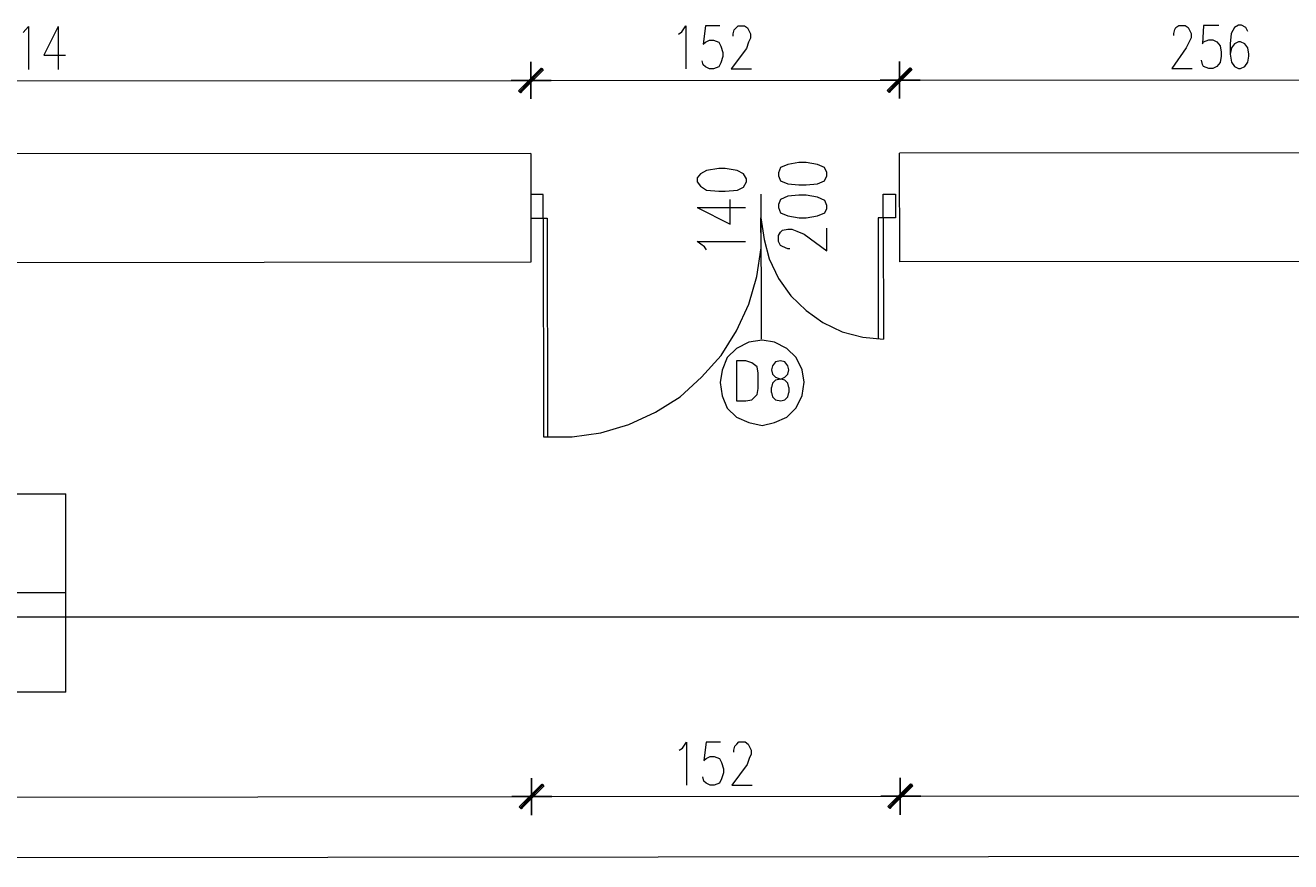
# Model space of a CAD drawing. Header units: inches. Extents: x -5850 to 5646, y 8947 to 13007.
# Tile 432 of 548: x -2668 to -2148, y 11742 to 12086. Entities that reach past the tile are written whole.
import ezdxf

# ---------------------------------------------------------------- set-up
doc = ezdxf.new("R2010")
doc.units = ezdxf.units.IN
doc.header["$MEASUREMENT"] = 0
for name, color, linetype in [('at_Entity', 7, 'Continuous'), ('at_Rect', 7, 'Continuous'), ('at_Solid', 7, 'Continuous')]:
    doc.layers.add(name, color=color, linetype=linetype)
doc.dimstyles.get("Standard").update_dxf_attribs({"dimtxt": 4, "dimasz": 0.18, "dimexe": 0.18, "dimexo": 0.0625, "dimgap": 0.09, "dimtad": 0, "dimtih": 1, "dimtoh": 1, "dimdec": 0, "dimzin": 0, "dimdsep": 46, "dimtxsty": 'Standard', "dimcen": 0.09, "dimadec": 0, "dimazin": 0, "dimtfac": 1, "dimtdec": 0, "dimtofl": 0, "dimtmove": 0, "dimatfit": 3, "dimfxl": 1, "dimtolj": 1, "dimtzin": 0, "dimarcsym": 0})

# ---------------------------------------------------------------- blocks, each defined once
blk = doc.blocks.new('*D9')
at = {"color": 0, "lineweight": -2, "transparency": 16777216}
for p, q in [((-4503.28, 11842.1), (-3006.69, 11842.59)), ((-1496.58, 11843.08), (-2993.17, 11842.59)), ((-1496.37, 11768.14), (-1496.4, 11843.26)), ((-4503.44, 11767.15), (-4503.46, 11842.28))]:
    blk.add_line(p, q, dxfattribs=at)
at = {"color": 0, "transparency": 16777216}
for points in [[(-1496.58, 11843.05), (-1496.58, 11843.11), (-1496.4, 11843.08)], [(-4503.28, 11842.13), (-4503.28, 11842.07), (-4503.46, 11842.1)]]:
    blk.add_solid(points, dxfattribs=at)
at = {"layer": 'Defpoints', "color": 0, "transparency": 16777216}
for p in [(-1496.4, 11843.08), (-4503.44, 11767.09), (-1496.37, 11768.08)]:
    blk.add_point(p, dxfattribs=at)
at = {"color": 0, "lineweight": 20, "transparency": 16777216, "insert": (-2999.93, 11842.59), "char_height": 4, "attachment_point": 5}
blk.add_mtext('\\A1;3007', dxfattribs=at)

msp = doc.modelspace()

# ---------------------------------------------------------------- hatches: boundary and pattern name
at = {"layer": 'at_Solid', "lineweight": 20}
for points in [[(-2455.9, 12068.4), (-2464.34, 12058.26), (-2465.18, 12059.1)], [(-2465.18, 12059.1), (-2464.34, 12058.26), (-2455.47, 12068.4)], [(-2455.05, 12067.56), (-2455.9, 12068.4), (-2464.34, 12058.26)], [(-2464.34, 12058.26), (-2455.47, 12068.4), (-2455.05, 12067.56)], [(-2304.25, 12068.54), (-2312.7, 12058.39), (-2313.54, 12059.24)], [(-2313.54, 12059.24), (-2312.7, 12058.39), (-2303.83, 12068.54)], [(-2303.41, 12067.7), (-2304.25, 12068.54), (-2312.7, 12058.39)], [(-2312.7, 12058.39), (-2303.83, 12068.54), (-2303.41, 12067.7)], [(-2455.63, 11773.99), (-2464.07, 11763.85), (-2464.92, 11764.69)], [(-2464.92, 11764.69), (-2464.07, 11763.85), (-2455.21, 11773.99)], [(-2454.79, 11773.15), (-2455.63, 11773.99), (-2464.07, 11763.85)], [(-2464.07, 11763.85), (-2455.21, 11773.99), (-2454.79, 11773.15)], [(-2303.99, 11774.12), (-2312.43, 11763.98), (-2313.28, 11764.83)], [(-2313.28, 11764.83), (-2312.43, 11763.98), (-2303.57, 11774.12)], [(-2303.15, 11773.28), (-2303.99, 11774.12), (-2312.43, 11763.98)], [(-2312.43, 11763.98), (-2303.57, 11774.12), (-2303.15, 11773.28)]]:
    msp.add_hatch(color=7, dxfattribs=at).paths.add_polyline_path(points)

# ---------------------------------------------------------------- linework, layer by layer
at = {"layer": 'at_Entity', "color": 7, "lineweight": 20}
for p, q in [((-2668.8, 12083), (-2666.69, 12085.53)), ((-2666.69, 12085.53), (-2666.67, 12067.79)), ((-2654.44, 12085.54), (-2660.34, 12073.71)), ((-2654.44, 12085.54), (-2654.42, 12067.81)), ((-2399.31, 12082.39), (-2398.04, 12083.24)), ((-2398.04, 12083.24), (-2396.36, 12085.77)), ((-2396.36, 12085.77), (-2396.34, 12068.04)), ((-2388.33, 12085.78), (-2389.17, 12078.18)), ((-2382.42, 12085.79), (-2388.33, 12085.78)), ((-2376.92, 12082.41), (-2376.5, 12084.1)), ((-2376.92, 12081.56), (-2376.92, 12082.41)), ((-2376.5, 12084.1), (-2375.66, 12084.95)), ((-2375.66, 12084.95), (-2374.81, 12085.79)), ((-2374.81, 12085.79), (-2372.28, 12085.8)), ((-2372.28, 12085.8), (-2371.01, 12084.96)), ((-2371.01, 12084.96), (-2370.59, 12084.11)), ((-2370.59, 12084.11), (-2369.74, 12082.42)), ((-2369.74, 12082.42), (-2369.74, 12080.73)), ((-2195.71, 12082.57), (-2195.29, 12084.26)), ((-2195.71, 12081.73), (-2195.71, 12082.57)), ((-2195.29, 12084.26), (-2194.87, 12085.11)), ((-2194.87, 12085.11), (-2193.6, 12085.96)), ((-2193.6, 12085.96), (-2191.07, 12085.96)), ((-2191.07, 12085.96), (-2189.8, 12085.12)), ((-2189.8, 12085.12), (-2189.38, 12084.27)), ((-2189.38, 12084.27), (-2188.53, 12082.58)), ((-2188.53, 12082.58), (-2188.53, 12080.89)), ((-2183.47, 12085.96), (-2183.88, 12078.36)), ((-2177.13, 12085.97), (-2183.47, 12085.96)), ((-2172.06, 12082.6), (-2172.48, 12078.37)), ((-2170.79, 12085.13), (-2172.06, 12082.6)), ((-2169.1, 12085.98), (-2170.79, 12085.13)), ((-2167.84, 12085.98), (-2169.1, 12085.98)), ((-2166.14, 12085.14), (-2167.84, 12085.98)), ((-2165.3, 12083.45), (-2166.14, 12085.14)), ((-2389.17, 12078.18), (-2388.32, 12079.02)), ((-2388.32, 12079.02), (-2386.63, 12079.87)), ((-2386.63, 12079.87), (-2384.94, 12079.87)), ((-2384.94, 12079.87), (-2382.83, 12079.03)), ((-2382.83, 12079.03), (-2381.98, 12077.34)), ((-2381.98, 12077.34), (-2381.14, 12074.81)), ((-2370.58, 12079.04), (-2371.43, 12076.5)), ((-2369.74, 12080.73), (-2370.58, 12079.04)), ((-2190.64, 12076.66), (-2196.54, 12068.21)), ((-2189.37, 12079.2), (-2190.64, 12076.66)), ((-2188.53, 12080.89), (-2189.37, 12079.2)), ((-2183.88, 12078.36), (-2183.46, 12079.21)), ((-2183.46, 12079.21), (-2181.35, 12080.06)), ((-2181.35, 12080.06), (-2179.66, 12080.06)), ((-2179.66, 12080.06), (-2177.97, 12079.21)), ((-2177.97, 12079.21), (-2176.7, 12077.52)), ((-2176.7, 12077.52), (-2176.27, 12074.99)), ((-2172.48, 12078.37), (-2172.48, 12074.15)), ((-2172.05, 12076.68), (-2172.48, 12074.15)), ((-2170.78, 12078.38), (-2172.05, 12076.68)), ((-2169.09, 12079.22), (-2170.78, 12078.38)), ((-2168.25, 12079.22), (-2169.09, 12079.22)), ((-2166.56, 12078.38), (-2168.25, 12079.22)), ((-2165.3, 12076.68), (-2166.56, 12078.38)), ((-2164.87, 12074.15), (-2165.3, 12076.68)), ((-2660.34, 12073.71), (-2651.47, 12073.72)), ((-2389.16, 12069.73), (-2389.59, 12071.42)), ((-2381.14, 12073.12), (-2381.98, 12070.58)), ((-2381.14, 12074.81), (-2381.14, 12073.12)), ((-2371.43, 12076.5), (-2377.75, 12068.05)), ((-2183.87, 12069.92), (-2184.3, 12071.6)), ((-2176.27, 12073.3), (-2176.69, 12070.76)), ((-2176.27, 12074.99), (-2176.27, 12073.3)), ((-2172.48, 12074.15), (-2172.05, 12070.77)), ((-2165.29, 12070.77), (-2164.87, 12073.31)), ((-2164.87, 12073.31), (-2164.87, 12074.15)), ((-2465.18, 12059.1), (-2455.9, 12068.4)), ((-2455.47, 12068.4), (-2465.18, 12059.1)), ((-2464.76, 12058.68), (-2455.47, 12067.98)), ((-2455.47, 12067.98), (-2464.76, 12058.68)), ((-2455.9, 12068.4), (-2464.34, 12058.26)), ((-2455.9, 12068.4), (-2464.34, 12058.26)), ((-2464.34, 12058.26), (-2455.47, 12068.4)), ((-2464.34, 12058.26), (-2455.47, 12068.4)), ((-2464.34, 12058.26), (-2455.05, 12067.56)), ((-2455.05, 12067.56), (-2464.34, 12058.26)), ((-2460.13, 12070.93), (-2460.11, 12055.73)), ((-2460.11, 12055.73), (-2460.13, 12070.93)), ((-2455.05, 12067.56), (-2455.9, 12068.4)), ((-2455.47, 12068.4), (-2455.05, 12067.56)), ((-2388.31, 12068.89), (-2389.16, 12069.73)), ((-2386.62, 12068.04), (-2388.31, 12068.89)), ((-2384.93, 12068.05), (-2386.62, 12068.04)), ((-2382.82, 12068.89), (-2384.93, 12068.05)), ((-2381.98, 12070.58), (-2382.82, 12068.89)), ((-2377.75, 12068.05), (-2369.31, 12068.06)), ((-2313.54, 12059.24), (-2304.25, 12068.54)), ((-2303.83, 12068.54), (-2313.54, 12059.24)), ((-2313.12, 12058.81), (-2303.83, 12068.12)), ((-2303.41, 12068.12), (-2313.12, 12058.81)), ((-2304.25, 12068.54), (-2312.7, 12058.39)), ((-2304.25, 12068.54), (-2312.7, 12058.39)), ((-2312.7, 12058.39), (-2303.83, 12068.54)), ((-2312.7, 12058.39), (-2303.83, 12068.54)), ((-2312.7, 12058.39), (-2303.41, 12067.7)), ((-2303.41, 12067.7), (-2312.7, 12058.39)), ((-2308.48, 12071.07), (-2308.47, 12055.86)), ((-2308.47, 12055.86), (-2308.48, 12071.07)), ((-2303.41, 12067.7), (-2304.25, 12068.54)), ((-2303.83, 12068.54), (-2303.41, 12067.7)), ((-2196.54, 12068.21), (-2188.1, 12068.22)), ((-2183.45, 12069.07), (-2183.87, 12069.92)), ((-2181.34, 12068.23), (-2183.45, 12069.07)), ((-2179.65, 12068.23), (-2181.34, 12068.23)), ((-2177.96, 12069.07), (-2179.65, 12068.23)), ((-2176.69, 12070.76), (-2177.96, 12069.07)), ((-2172.05, 12070.77), (-2170.78, 12069.08)), ((-2170.78, 12069.08), (-2169.09, 12068.24)), ((-2169.09, 12068.24), (-2168.24, 12068.24)), ((-2168.24, 12068.24), (-2166.55, 12069.08)), ((-2166.55, 12069.08), (-2165.29, 12070.77)), ((-2867.31, 12062.96), (-2465.61, 12063.32)), ((-2468.14, 12063.32), (-2451.67, 12063.34)), ((-2451.67, 12063.34), (-2468.14, 12063.32)), ((-2454.63, 12063.33), (-2313.97, 12063.46)), ((-2316.5, 12063.46), (-2300.03, 12063.47)), ((-2300.03, 12063.47), (-2316.5, 12063.46)), ((-2302.56, 12063.47), (-2058.42, 12063.69)), ((-2464.34, 12058.26), (-2465.18, 12059.1)), ((-2465.18, 12059.1), (-2464.34, 12058.26)), ((-2312.7, 12058.39), (-2313.54, 12059.24)), ((-2313.54, 12059.24), (-2312.7, 12058.39)), ((-2460.09, 12033.34), (-2873.19, 12032.97)), ((-2460.09, 12033.34), (-2460.05, 11988.57)), ((-2052.9, 12033.7), (-2308.45, 12033.47)), ((-2308.41, 11988.7), (-2308.45, 12033.47)), ((-2390.39, 12024.95), (-2391.65, 12023.26)), ((-2387.85, 12026.23), (-2390.39, 12024.95)), ((-2382.78, 12027.07), (-2387.85, 12026.23)), ((-2380.25, 12027.07), (-2382.78, 12027.07)), ((-2375.18, 12026.24), (-2380.25, 12027.07)), ((-2372.64, 12024.97), (-2375.18, 12026.24)), ((-2371.38, 12022.86), (-2372.64, 12024.97)), ((-2357.44, 12027.52), (-2358.28, 12025.4)), ((-2358.28, 12025.4), (-2358.28, 12024.14)), ((-2354.48, 12028.79), (-2357.44, 12027.52)), ((-2349.84, 12029.64), (-2354.48, 12028.79)), ((-2346.88, 12029.64), (-2349.84, 12029.64)), ((-2342.24, 12028.8), (-2346.88, 12029.64)), ((-2339.27, 12027.54), (-2342.24, 12028.8)), ((-2338.43, 12025.42), (-2339.27, 12027.54)), ((-2338.43, 12024.16), (-2338.43, 12025.42)), ((-2391.65, 12023.26), (-2391.65, 12021.58)), ((-2391.65, 12021.58), (-2390.38, 12019.88)), ((-2390.38, 12019.88), (-2387.84, 12018.2)), ((-2375.17, 12018.21), (-2372.64, 12019.48)), ((-2372.64, 12019.48), (-2371.38, 12021.6)), ((-2371.38, 12021.6), (-2371.38, 12022.86)), ((-2358.28, 12024.14), (-2357.44, 12022.03)), ((-2357.44, 12022.03), (-2354.48, 12020.76)), ((-2354.48, 12020.76), (-2349.83, 12020.34)), ((-2349.83, 12020.34), (-2346.87, 12020.35)), ((-2346.87, 12020.35), (-2342.23, 12020.77)), ((-2342.23, 12020.77), (-2339.27, 12022.04)), ((-2339.27, 12022.04), (-2338.43, 12024.16)), ((-2455.01, 12016.45), (-2460.08, 12016.45)), ((-2460.08, 12016.45), (-2460.07, 12006.73)), ((-2455, 12006.73), (-2455.01, 12016.45)), ((-2387.84, 12018.2), (-2382.77, 12017.78)), ((-2382.77, 12017.78), (-2380.24, 12017.78)), ((-2380.24, 12017.78), (-2375.17, 12018.21)), ((-2378.12, 12004.27), (-2378.13, 12014.41)), ((-2365.46, 12016.53), (-2365.4, 11956.97)), ((-2357.43, 12014.43), (-2358.27, 12012.31)), ((-2354.47, 12015.69), (-2357.43, 12014.43)), ((-2349.83, 12016.12), (-2354.47, 12015.69)), ((-2346.87, 12016.12), (-2349.83, 12016.12)), ((-2342.22, 12015.28), (-2346.87, 12016.12)), ((-2339.26, 12014.02), (-2342.22, 12015.28)), ((-2315.18, 12006.86), (-2315.19, 12016.58)), ((-2315.19, 12016.58), (-2310.12, 12016.58)), ((-2310.12, 12016.58), (-2310.11, 12006.86)), ((-2391.64, 12011.02), (-2371.79, 12011.03)), ((-2391.64, 12011.02), (-2378.12, 12004.27)), ((-2358.27, 12012.31), (-2358.27, 12011.05)), ((-2358.27, 12011.05), (-2357.43, 12008.93)), ((-2357.43, 12008.93), (-2354.46, 12007.67)), ((-2342.22, 12007.68), (-2339.26, 12008.95)), ((-2338.42, 12011.91), (-2339.26, 12014.02)), ((-2339.26, 12008.95), (-2338.42, 12010.64)), ((-2338.42, 12010.64), (-2338.42, 12011.91)), ((-2460.07, 12006.73), (-2453.31, 12006.73)), ((-2455, 12006.73), (-2454.92, 11916.76)), ((-2453.31, 12006.73), (-2453.22, 11916.76)), ((-2365.44, 11994.57), (-2365.45, 12006.81)), ((-2365.45, 12006.81), (-2364.17, 11997.95)), ((-2354.46, 12007.67), (-2349.82, 12006.83)), ((-2349.82, 12006.83), (-2346.86, 12006.83)), ((-2346.86, 12006.83), (-2342.22, 12007.68)), ((-2310.11, 12006.86), (-2317.3, 12006.85)), ((-2317.3, 12006.85), (-2317.25, 11957.01)), ((-2315.18, 12006.86), (-2315.14, 11957.01)), ((-2358.26, 11999.64), (-2357.42, 12000.91)), ((-2358.26, 11997.1), (-2358.26, 11999.64)), ((-2357.42, 12000.91), (-2356.57, 12001.75)), ((-2356.57, 12001.75), (-2354.46, 12002.18)), ((-2354.46, 12002.18), (-2352.77, 12002.18)), ((-2352.77, 12002.18), (-2350.66, 12001.34)), ((-2350.66, 12001.34), (-2347.7, 12000.07)), ((-2347.7, 12000.07), (-2338.4, 11993.32)), ((-2338.4, 11993.32), (-2338.41, 12002.61)), ((-2391.63, 11997.07), (-2371.77, 11997.09)), ((-2388.67, 11994.96), (-2391.63, 11997.07)), ((-2387.82, 11993.7), (-2388.67, 11994.96)), ((-2367.12, 11982.74), (-2365.44, 11994.57)), ((-2364.17, 11997.95), (-2362.05, 11989.92)), ((-2357.41, 11995.42), (-2358.26, 11997.1)), ((-2356.57, 11994.99), (-2357.41, 11995.42)), ((-2354.45, 11994.15), (-2356.57, 11994.99)), ((-2353.61, 11994.15), (-2354.45, 11994.15)), ((-2460.05, 11988.57), (-2983.82, 11988.1)), ((-2362.05, 11989.92), (-2358.24, 11981.9)), ((-1918.96, 11989.05), (-2308.41, 11988.7)), ((-2370.49, 11971.33), (-2367.12, 11982.74)), ((-2358.24, 11981.9), (-2353.17, 11974.72)), ((-2353.17, 11974.72), (-2346.83, 11968.81)), ((-2375.55, 11960.34), (-2370.49, 11971.33)), ((-2346.83, 11968.81), (-2340.07, 11963.75)), ((-2340.07, 11963.75), (-2332.04, 11959.96)), ((-2381.87, 11950.2), (-2375.55, 11960.34)), ((-2332.04, 11959.96), (-2323.59, 11957.85)), ((-2323.59, 11957.85), (-2315.14, 11957.01)), ((-2375.54, 11953.16), (-2379.34, 11949.36)), ((-2370.47, 11955.7), (-2375.54, 11953.16)), ((-2364.98, 11956.55), (-2370.47, 11955.7)), ((-2359.91, 11955.71), (-2364.98, 11956.55)), ((-2354.84, 11953.18), (-2359.91, 11955.71)), ((-2351.04, 11949.38), (-2354.84, 11953.18)), ((-2389.89, 11941.32), (-2381.87, 11950.2)), ((-2379.34, 11949.36), (-2381.44, 11944.29)), ((-2371.73, 11948.1), (-2375.53, 11948.09)), ((-2375.53, 11948.09), (-2375.52, 11931.62)), ((-2369.2, 11947.25), (-2371.73, 11948.1)), ((-2367.08, 11945.56), (-2369.2, 11947.25)), ((-2359.48, 11947.68), (-2360.75, 11945.99)), ((-2357.37, 11948.11), (-2359.48, 11947.68)), ((-2355.68, 11947.69), (-2357.37, 11948.11)), ((-2354.41, 11946), (-2355.68, 11947.69)), ((-2348.5, 11944.32), (-2351.04, 11949.38)), ((-2398.75, 11933.29), (-2389.89, 11941.32)), ((-2381.44, 11944.29), (-2382.28, 11939.22)), ((-2366.66, 11943.03), (-2367.08, 11945.56)), ((-2366.65, 11936.69), (-2366.66, 11943.03)), ((-2360.75, 11945.99), (-2361.17, 11944.3)), ((-2361.17, 11944.3), (-2360.75, 11942.61)), ((-2360.75, 11942.61), (-2359.47, 11941.34)), ((-2359.47, 11941.34), (-2357.36, 11940.5)), ((-2357.36, 11940.5), (-2355.68, 11941.35)), ((-2355.68, 11941.35), (-2354.41, 11942.62)), ((-2353.99, 11944.31), (-2354.41, 11946)), ((-2354.41, 11942.62), (-2353.99, 11944.31)), ((-2347.65, 11939.25), (-2348.5, 11944.32)), ((-2382.28, 11939.22), (-2381.43, 11933.72)), ((-2367.07, 11934.16), (-2366.65, 11936.69)), ((-2360.74, 11938.81), (-2361.17, 11937.12)), ((-2361.16, 11935.01), (-2361.17, 11937.12)), ((-2359.47, 11940.08), (-2360.74, 11938.81)), ((-2357.36, 11940.5), (-2359.47, 11940.08)), ((-2355.67, 11940.08), (-2357.36, 11940.5)), ((-2354.4, 11938.82), (-2355.67, 11940.08)), ((-2353.98, 11937.13), (-2354.4, 11938.82)), ((-2353.98, 11937.13), (-2353.98, 11935.01)), ((-2348.49, 11933.75), (-2347.65, 11939.25)), ((-2408.88, 11926.94), (-2398.75, 11933.29)), ((-2381.43, 11933.72), (-2379.32, 11928.66)), ((-2375.52, 11931.62), (-2371.72, 11931.62)), ((-2371.72, 11931.62), (-2369.18, 11932.05)), ((-2369.18, 11932.05), (-2367.07, 11934.16)), ((-2361.16, 11935.01), (-2360.74, 11933.32)), ((-2360.74, 11933.32), (-2359.47, 11932.05)), ((-2359.47, 11932.05), (-2357.36, 11931.63)), ((-2357.36, 11931.63), (-2355.67, 11932.06)), ((-2355.67, 11932.06), (-2354.4, 11933.32)), ((-2354.4, 11933.32), (-2353.98, 11935.01)), ((-2351.02, 11928.68), (-2348.49, 11933.75)), ((-2419.86, 11921.86), (-2408.88, 11926.94)), ((-2379.32, 11928.66), (-2375.51, 11924.86)), ((-2354.81, 11924.88), (-2351.02, 11928.68)), ((-2431.26, 11918.47), (-2419.86, 11921.86)), ((-2375.51, 11924.86), (-2370.44, 11922.75)), ((-2370.44, 11922.75), (-2364.95, 11921.49)), ((-2364.95, 11921.49), (-2359.88, 11922.76)), ((-2359.88, 11922.76), (-2354.81, 11924.88)), ((-2454.92, 11916.76), (-2443.09, 11916.77)), ((-2443.09, 11916.77), (-2431.26, 11918.47)), ((-2907.67, 11852.57), (-2651.28, 11852.8)), ((-2397.78, 11788.82), (-2396.09, 11791.36)), ((-2396.09, 11791.36), (-2396.08, 11773.62)), ((-2388.06, 11791.37), (-2388.9, 11783.76)), ((-2382.15, 11791.37), (-2388.06, 11791.37)), ((-2376.24, 11789.69), (-2375.39, 11790.54)), ((-2375.39, 11790.54), (-2374.55, 11791.38)), ((-2374.55, 11791.38), (-2372.01, 11791.38)), ((-2372.01, 11791.38), (-2370.75, 11790.54)), ((-2370.75, 11790.54), (-2370.32, 11789.7)), ((-2399.05, 11787.98), (-2397.78, 11788.82)), ((-2388.06, 11784.61), (-2386.37, 11785.46)), ((-2386.37, 11785.46), (-2384.68, 11785.46)), ((-2384.68, 11785.46), (-2382.56, 11784.62)), ((-2376.66, 11788), (-2376.24, 11789.69)), ((-2376.66, 11787.16), (-2376.66, 11788)), ((-2370.32, 11789.7), (-2369.47, 11788.01)), ((-2369.47, 11786.32), (-2370.32, 11784.63)), ((-2369.47, 11788.01), (-2369.47, 11786.32)), ((-2388.9, 11783.76), (-2388.06, 11784.61)), ((-2382.56, 11784.62), (-2381.72, 11782.93)), ((-2381.72, 11782.93), (-2380.88, 11780.4)), ((-2380.88, 11780.4), (-2380.88, 11778.71)), ((-2371.16, 11782.09), (-2377.49, 11773.64)), ((-2370.32, 11784.63), (-2371.16, 11782.09)), ((-2459.86, 11776.52), (-2459.85, 11761.31)), ((-2459.85, 11761.31), (-2459.86, 11776.52)), ((-2388.9, 11775.32), (-2389.32, 11777.01)), ((-2388.05, 11774.47), (-2388.9, 11775.32)), ((-2381.72, 11776.17), (-2382.56, 11774.48)), ((-2380.88, 11778.71), (-2381.72, 11776.17)), ((-2308.22, 11776.66), (-2308.21, 11761.45)), ((-2308.21, 11761.45), (-2308.22, 11776.66)), ((-2464.92, 11764.69), (-2455.63, 11773.99)), ((-2455.21, 11773.99), (-2464.92, 11764.69)), ((-2464.5, 11764.27), (-2455.21, 11773.57)), ((-2455.21, 11773.57), (-2464.5, 11764.27)), ((-2455.63, 11773.99), (-2464.07, 11763.85)), ((-2455.63, 11773.99), (-2464.07, 11763.85)), ((-2464.07, 11763.85), (-2455.21, 11773.99)), ((-2464.07, 11763.85), (-2455.21, 11773.99)), ((-2464.07, 11763.85), (-2454.79, 11773.15)), ((-2454.79, 11773.15), (-2464.07, 11763.85)), ((-2454.79, 11773.15), (-2455.63, 11773.99)), ((-2455.21, 11773.99), (-2454.79, 11773.15)), ((-2386.36, 11773.63), (-2388.05, 11774.47)), ((-2384.67, 11773.63), (-2386.36, 11773.63)), ((-2382.56, 11774.48), (-2384.67, 11773.63)), ((-2377.49, 11773.64), (-2369.04, 11773.65)), ((-2313.28, 11764.83), (-2303.99, 11774.12)), ((-2303.57, 11774.12), (-2313.28, 11764.83)), ((-2312.85, 11764.4), (-2303.57, 11773.71)), ((-2303.15, 11773.71), (-2312.85, 11764.4)), ((-2303.99, 11774.12), (-2312.43, 11763.98)), ((-2303.99, 11774.12), (-2312.43, 11763.98)), ((-2312.43, 11763.98), (-2303.57, 11774.12)), ((-2312.43, 11763.98), (-2303.57, 11774.12)), ((-2312.43, 11763.98), (-2303.15, 11773.28)), ((-2303.15, 11773.28), (-2312.43, 11763.98)), ((-2303.15, 11773.28), (-2303.99, 11774.12)), ((-2303.57, 11774.12), (-2303.15, 11773.28)), ((-2978.13, 11768.45), (-2465.34, 11768.91)), ((-2467.88, 11768.91), (-2451.4, 11768.92)), ((-2451.4, 11768.92), (-2467.88, 11768.91)), ((-2464.07, 11763.85), (-2464.92, 11764.69)), ((-2464.92, 11764.69), (-2464.07, 11763.85)), ((-2454.36, 11768.92), (-2313.7, 11769.05)), ((-2316.24, 11769.04), (-2299.76, 11769.06)), ((-2299.76, 11769.06), (-2316.24, 11769.04)), ((-2312.43, 11763.98), (-2313.28, 11764.83)), ((-2313.28, 11764.83), (-2312.43, 11763.98)), ((-2302.3, 11769.06), (-1924.67, 11769.39)), ((-1494.65, 11744.86), (-4504.26, 11742.17))]:
    msp.add_line(p, q, dxfattribs=at)
at = {"layer": 'at_Rect', "color": 7, "lineweight": 20}
for p, q in [((-2907.71, 11893.13), (-2651.31, 11893.36)), ((-2651.24, 11811.83), (-2651.31, 11893.36)), ((-2651.24, 11811.83), (-2907.64, 11811.6))]:
    msp.add_line(p, q, dxfattribs=at)

# ---------------------------------------------------------------- dimensions: what is measured, and where the dimension line sits
at = {"lineweight": 20}
dim = msp.add_aligned_dim(p1=(-4503.44, 11767.09), p2=(-1496.37, 11768.08), distance=75, dimstyle='Standard', dxfattribs=at)
dim.commit()
dim.dimension.update_dxf_attribs({"geometry": '*D9', "text_midpoint": (-2999.93, 11842.59)})

doc.saveas('drawing.dxf')
